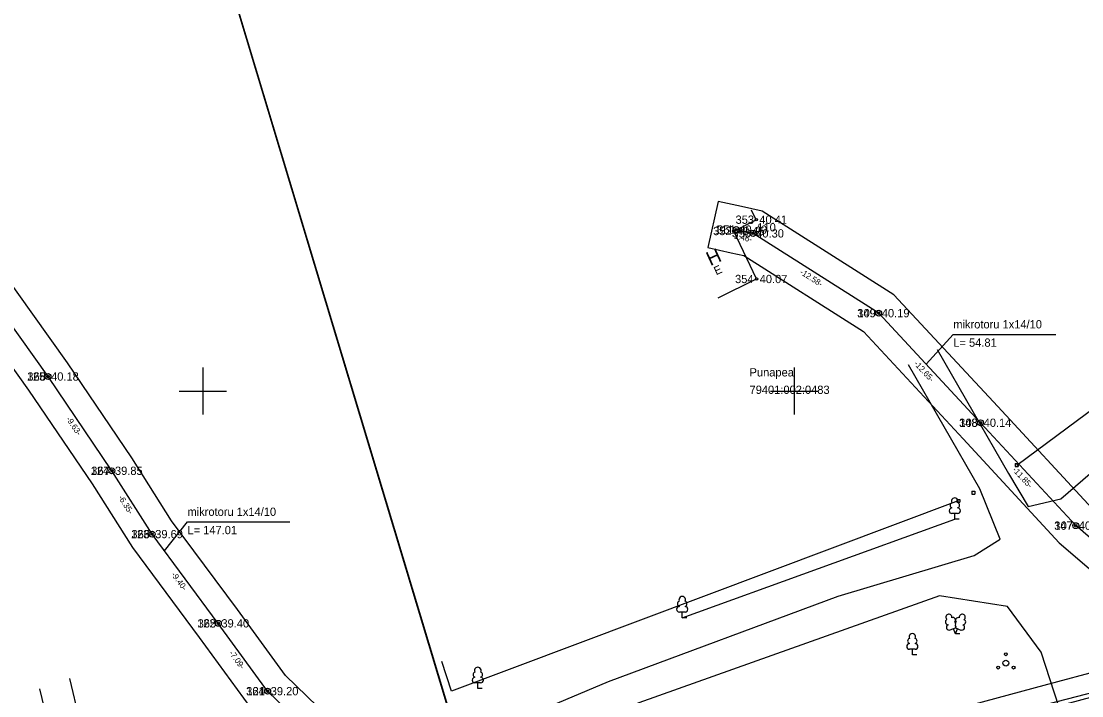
# Model space of a CAD drawing. Extents: x 647603 to 650850, y 6482647 to 6486043.
# Drawn here: x 649634.7 to 649724.3, y 6483424.2 to 6483481.3 of the extents above; entities that cross this region are included whole.
import ezdxf

# ---------------------------------------------------------------- set-up
doc = ezdxf.new("R2010")
doc.units = 0
for name, color, linetype in [('AED', 7, 'Continuous'), ('HOONE', 7, 'Continuous'), ('JOONSIDE', 7, 'Continuous'), ('KOORDPUNKT', 7, 'Continuous'), ('MOOTKORG_EH2000', 7, 'Continuous'), ('MOOTMPUNKT', 7, 'Continuous'), ('MOOTNR', 7, 'Continuous'), ('MOOTPIIR', 7, 'Continuous'), ('PIIR', 7, 'Continuous'), ('PUU', 7, 'Continuous'), ('SITRASS', 7, 'Continuous'), ('TEE', 7, 'Continuous'), ('VORK', 7, 'Continuous')]:
    doc.layers.add(name, color=color, linetype=linetype)

msp = doc.modelspace()

# ---------------------------------------------------------------- linework, layer by layer
at = {"layer": 'AED'}
for p, q in [((649718.695, 6483443.865), (649718.695, 6483443.615)), ((649718.695, 6483443.865), (649718.945, 6483443.865)), ((649718.945, 6483443.865), (649718.945, 6483443.615)), ((649718.695, 6483443.615), (649718.945, 6483443.615)), ((649715.022, 6483441.539), (649715.022, 6483441.289)), ((649715.022, 6483441.539), (649715.272, 6483441.539)), ((649715.022, 6483441.289), (649715.272, 6483441.289)), ((649715.272, 6483441.539), (649715.272, 6483441.289)), ((649713.742, 6483440.836), (649713.742, 6483440.586)), ((649713.742, 6483440.836), (649713.992, 6483440.836)), ((649713.742, 6483440.586), (649713.992, 6483440.586)), ((649713.992, 6483440.836), (649713.992, 6483440.586))]:
    msp.add_line(p, q, dxfattribs=at)
for points in [[(649718.82, 6483443.74), (649751.01, 6483467.597), (649760.617, 6483474.791), (649758.89, 6483478.978)], [(649713.867, 6483440.711), (649671.035, 6483424.624), (649670.215, 6483427.134)]]:
    msp.add_lwpolyline(points, dxfattribs=at)
at = {"layer": 'HOONE'}
msp.add_lwpolyline([(649693.583, 6483457.892), (649696.825, 6483459.474), (649694.898, 6483463.532), (649696.795, 6483464.49), (649696.39, 6483465.292)], dxfattribs=at)
at = {"layer": 'KOORDPUNKT'}
for centre, radius in [((649695.103, 6483463.649), 0.25), ((649695.103, 6483463.649), 0.025), ((649695.103, 6483463.649), 0.0221), ((649695.103, 6483463.649), 0.0191), ((649695.103, 6483463.649), 0.0161), ((649695.103, 6483463.649), 0.0132), ((649695.103, 6483463.649), 0.0102), ((649695.103, 6483463.649), 0.00726), ((649695.103, 6483463.649), 0.0043), ((649696.532, 6483463.331), 0.25), ((649696.532, 6483463.331), 0.025), ((649696.532, 6483463.331), 0.0221), ((649696.532, 6483463.331), 0.0191), ((649696.532, 6483463.331), 0.0161), ((649696.532, 6483463.331), 0.0132), ((649696.532, 6483463.331), 0.0102), ((649696.532, 6483463.331), 0.00726), ((649696.532, 6483463.331), 0.0043), ((649707.147, 6483456.584), 0.25), ((649707.147, 6483456.584), 0.025), ((649707.147, 6483456.584), 0.0221), ((649707.147, 6483456.584), 0.0191), ((649707.147, 6483456.584), 0.0161), ((649707.147, 6483456.584), 0.0132), ((649707.147, 6483456.584), 0.0102), ((649707.147, 6483456.584), 0.00726), ((649707.147, 6483456.584), 0.0043), ((649636.927, 6483451.227), 0.25), ((649636.927, 6483451.227), 0.025), ((649636.927, 6483451.227), 0.0221), ((649636.927, 6483451.227), 0.0191), ((649636.927, 6483451.227), 0.0161), ((649636.927, 6483451.227), 0.0132), ((649636.927, 6483451.227), 0.0102), ((649636.927, 6483451.227), 0.00726), ((649636.927, 6483451.227), 0.0043), ((649715.76, 6483447.316), 0.25), ((649715.76, 6483447.316), 0.025), ((649715.76, 6483447.316), 0.0221), ((649715.76, 6483447.316), 0.0191), ((649715.76, 6483447.316), 0.0161), ((649715.76, 6483447.316), 0.0132), ((649715.76, 6483447.316), 0.0102), ((649715.76, 6483447.316), 0.00726), ((649715.76, 6483447.316), 0.0043), ((649642.325, 6483443.255), 0.25), ((649642.325, 6483443.255), 0.025), ((649642.325, 6483443.255), 0.0221), ((649642.325, 6483443.255), 0.0191), ((649642.325, 6483443.255), 0.0161), ((649642.325, 6483443.255), 0.0132), ((649642.325, 6483443.255), 0.0102), ((649642.325, 6483443.255), 0.00726), ((649642.325, 6483443.255), 0.0043), ((649723.802, 6483438.615), 0.25), ((649723.802, 6483438.615), 0.025), ((649723.802, 6483438.615), 0.0221), ((649723.802, 6483438.615), 0.0191), ((649723.802, 6483438.615), 0.0161), ((649723.802, 6483438.615), 0.0132), ((649723.802, 6483438.615), 0.0102), ((649723.802, 6483438.615), 0.00726), ((649723.802, 6483438.615), 0.0043), ((649645.726, 6483437.897), 0.25), ((649645.726, 6483437.897), 0.025), ((649645.726, 6483437.897), 0.0221), ((649645.726, 6483437.897), 0.0191), ((649645.726, 6483437.897), 0.0161), ((649645.726, 6483437.897), 0.0132), ((649645.726, 6483437.897), 0.0102), ((649645.726, 6483437.897), 0.00726), ((649645.726, 6483437.897), 0.0043), ((649651.323, 6483430.35), 0.25), ((649651.323, 6483430.35), 0.025), ((649651.323, 6483430.35), 0.0221), ((649651.323, 6483430.35), 0.0191), ((649651.323, 6483430.35), 0.0161), ((649651.323, 6483430.35), 0.0132), ((649651.323, 6483430.35), 0.0102), ((649651.323, 6483430.35), 0.00726), ((649651.323, 6483430.35), 0.0043), ((649655.492, 6483424.616), 0.25), ((649655.492, 6483424.616), 0.025), ((649655.492, 6483424.616), 0.0221), ((649655.492, 6483424.616), 0.0191), ((649655.492, 6483424.616), 0.0161), ((649655.492, 6483424.616), 0.0132), ((649655.492, 6483424.616), 0.0102), ((649655.492, 6483424.616), 0.00726), ((649655.492, 6483424.616), 0.0043)]:
    msp.add_circle(centre, radius, dxfattribs=at)
at = {"layer": 'MOOTMPUNKT'}
for centre in [(649696.795, 6483464.49), (649694.898, 6483463.532), (649695.103, 6483463.649), (649696.532, 6483463.331), (649696.825, 6483459.474), (649707.147, 6483456.584), (649636.927, 6483451.227), (649715.76, 6483447.316), (649642.325, 6483443.255), (649723.802, 6483438.615), (649645.726, 6483437.897), (649651.323, 6483430.35), (649655.492, 6483424.616)]:
    msp.add_circle(centre, 0.1, dxfattribs=at)
at = {"layer": 'MOOTPIIR'}
for points in [[(649725.194, 6483440.056), (649717.227, 6483448.676), (649708.437, 6483458.134), (649697.309, 6483465.207), (649695.537, 6483465.601), (649693.585, 6483466.036), (649692.716, 6483462.131), (649694.669, 6483461.697), (649695.755, 6483461.455), (649705.857, 6483455.034), (649714.293, 6483445.956), (649722.41, 6483437.174), (649726.526, 6483433.625)], [(649726.161, 6483426.454), (649721.096, 6483425.084), (649708.176, 6483421.606), (649693.536, 6483418.286), (649681.621, 6483414.655), (649674.754, 6483412.855), (649673.322, 6483412.894), (649669.441, 6483415.151), (649664.244, 6483418.934), (649657.007, 6483425.933), (649652.935, 6483431.534), (649647.376, 6483439.03), (649643.998, 6483444.352), (649638.569, 6483452.369), (649632.825, 6483460.409)], [(649629.429, 6483458.281), (649635.285, 6483450.085), (649640.652, 6483442.158), (649644.076, 6483436.764), (649649.711, 6483429.166), (649653.977, 6483423.299), (649661.664, 6483415.864), (649667.253, 6483411.797), (649672.192, 6483408.924), (649675.216, 6483408.841), (649682.711, 6483410.805), (649694.562, 6483414.418), (649709.138, 6483417.722), (649722.138, 6483421.222), (649727.243, 6483422.602)]]:
    msp.add_lwpolyline(points, dxfattribs=at)
at = {"layer": 'PIIR'}
for points in [[(649555.68, 6484205.57), (649592.79, 6484245.12), (649625.46, 6484279.92), (649629.4, 6484292.97), (649632.43, 6484320.1), (649657.16, 6484379.41), (649661.4, 6484377.94), (649708.01, 6484334), (649864.9, 6483827.35), (649822.44, 6483806.14), (649807.71, 6483798.78), (649655.55, 6483736.87), (649775.96, 6483437.51), (649674.29, 6483411.42), (649621.28, 6483587.54), (649484.25, 6484068.8), (649478.43, 6484073.6), (649531.53, 6484132.58), (649535.88, 6484137.42), (649543.06, 6484151.82), (649547.18, 6484170.41), (649549, 6484192.59)], [(649543.68, 6483570.66), (649621.28, 6483587.54), (649674.29, 6483411.42), (649590.63, 6483383.15), (649564.39, 6483483.63)]]:
    msp.add_lwpolyline(points, close=True, dxfattribs=at)
at = {"layer": 'PUU'}
for p, q in [((649713.819, 6483439.639), (649713.339, 6483439.639)), ((649713.579, 6483439.164), (649713.579, 6483439.639)), ((649690.538, 6483430.83), (649713.579, 6483439.164)), ((649713.959, 6483439.164), (649713.579, 6483439.164)), ((649690.778, 6483431.305), (649690.298, 6483431.305)), ((649690.538, 6483430.83), (649690.538, 6483431.305)), ((649690.918, 6483430.83), (649690.538, 6483430.83)), ((649713.193, 6483429.793), (649713.638, 6483429.968)), ((649713.633, 6483429.458), (649713.458, 6483429.898)), ((649713.633, 6483429.458), (649713.813, 6483429.898)), ((649714.013, 6483429.458), (649713.633, 6483429.458)), ((649713.638, 6483429.968), (649714.078, 6483429.788)), ((649710.23, 6483428.16), (649709.75, 6483428.16)), ((649709.99, 6483427.685), (649709.99, 6483428.16)), ((649710.37, 6483427.685), (649709.99, 6483427.685)), ((649673.497, 6483425.317), (649673.017, 6483425.317)), ((649673.257, 6483424.842), (649673.257, 6483425.317)), ((649673.637, 6483424.842), (649673.257, 6483424.842))]:
    msp.add_line(p, q, dxfattribs=at)
msp.add_lwpolyline([(649713.638, 6483430.463), (649713.618, 6483430.388), (649713.618, 6483430.368), (649713.628, 6483430.338), (649713.648, 6483430.303), (649713.653, 6483430.283), (649713.638, 6483430.248), (649713.613, 6483430.198), (649713.608, 6483430.173), (649713.613, 6483430.158), (649713.623, 6483430.128), (649713.658, 6483430.068), (649713.663, 6483430.048), (649713.658, 6483430.028), (649713.643, 6483429.993), (649713.638, 6483429.968)], dxfattribs=at)
for centre, radius in [((649717.895, 6483427.736), 0.125), ((649717.245, 6483426.611), 0.125), ((649717.895, 6483426.986), 0.25), ((649718.545, 6483426.611), 0.125)]:
    msp.add_circle(centre, radius, dxfattribs=at)
for centre, radius, start, end in [((649713.342, 6483439.876), 0.238, 90.0016, 269.3953), ((649713.409, 6483440.337), 0.233, 109.02174, 253.14154), ((649713.579, 6483440.684), 0.277, 332.5799, 207.4201), ((649713.749, 6483440.337), 0.233, 286.85082, 70.98591), ((649713.816, 6483439.876), 0.238, 270.6047, 89.9984), ((649690.368, 6483432.003), 0.233, 109.02174, 253.14154), ((649690.538, 6483432.35), 0.277, 332.5799, 207.4201), ((649690.708, 6483432.003), 0.233, 286.85082, 70.98591), ((649690.301, 6483431.542), 0.238, 90.0016, 269.3953), ((649690.775, 6483431.542), 0.238, 270.6047, 89.9984), ((649713.002, 6483430.461), 0.224, 111.43041, 274.49868), ((649713.076, 6483430.872), 0.256, 111.50269, 232.51731), ((649713.076, 6483430.872), 0.256, 350.48556, 111.50017), ((649713.411, 6483430.622), 0.224, 308.50412, 111.57247), ((649713.637, 6483430.225), 0.237, 66.76552, 111.50149), ((649713.874, 6483430.617), 0.225, 67.7016, 230.51262), ((649714.212, 6483430.863), 0.256, 67.6168, 188.63142), ((649714.279, 6483430.451), 0.224, 264.6183, 67.68657), ((649714.212, 6483430.863), 0.256, 306.59966, 67.61428), ((649709.99, 6483429.205), 0.277, 332.5799, 207.4201), ((649713.107, 6483430.016), 0.237, 111.50143, 291.50036), ((649714.168, 6483430.008), 0.237, 247.61661, 67.61554), ((649709.753, 6483428.397), 0.238, 90.0016, 269.3953), ((649709.82, 6483428.858), 0.233, 109.02174, 253.14154), ((649710.16, 6483428.858), 0.233, 286.85082, 70.98591), ((649710.227, 6483428.397), 0.238, 270.6047, 89.9984), ((649673.02, 6483425.554), 0.238, 90.0016, 269.3953), ((649673.087, 6483426.015), 0.233, 109.02174, 253.14154), ((649673.257, 6483426.362), 0.277, 332.5799, 207.4201), ((649673.427, 6483426.015), 0.233, 286.85082, 70.98591), ((649673.494, 6483425.554), 0.238, 270.6047, 89.9984)]:
    msp.add_arc(centre, radius, start, end, dxfattribs=at)
at = {"layer": 'SITRASS'}
for points in [[(649735.128, 6483426.986), (649726.702, 6483424.528), (649721.617, 6483423.153), (649708.657, 6483419.664), (649694.049, 6483416.352), (649682.166, 6483412.73), (649674.985, 6483410.848), (649672.757, 6483410.909), (649668.347, 6483413.474), (649662.954, 6483417.399), (649655.492, 6483424.616), (649651.323, 6483430.35), (649645.726, 6483437.897), (649642.325, 6483443.255), (649636.927, 6483451.227), (649631.127, 6483459.345), (649625.17, 6483470.271), (649621.477, 6483474.29)], [(649735.128, 6483426.986), (649732.209, 6483430.46), (649727.915, 6483435.068), (649723.802, 6483438.615), (649715.76, 6483447.316), (649707.147, 6483456.584), (649696.532, 6483463.331), (649695.103, 6483463.649)], [(649711.149, 6483452.278), (649713.454, 6483454.793), (649722.11, 6483454.793)], [(649646.776, 6483436.481), (649648.715, 6483438.94), (649657.371, 6483438.94)]]:
    msp.add_lwpolyline(points, dxfattribs=at)
at = {"layer": 'TEE'}
for points in [[(649712.085, 6483453.506), (649718.131, 6483443.026), (649719.784, 6483440.239), (649722.53, 6483440.886), (649731.006, 6483448.188), (649744.399, 6483457.342), (649757.205, 6483466.863), (649761.923, 6483472.97), (649764.505, 6483478.39)], [(649638.754, 6483425.678), (649640.383, 6483418.808), (649642.158, 6483414.588), (649646.045, 6483411.293), (649649.905, 6483410.637), (649655.18, 6483412.057), (649671.137, 6483419.875), (649684.315, 6483425.443), (649703.729, 6483432.659), (649715.213, 6483436.099), (649717.421, 6483437.472), (649715.699, 6483441.724), (649709.662, 6483452.21)], [(649720.018, 6483411.365), (649723.163, 6483414.924), (649723.886, 6483418.626), (649720.88, 6483427.901), (649718.022, 6483431.776), (649712.288, 6483432.684), (649686.874, 6483423.641), (649662.954, 6483413.274), (649652.13, 6483407.652), (649646.06, 6483407.805), (649641.053, 6483411.438), (649637.885, 6483417.931), (649636.237, 6483424.815)]]:
    msp.add_lwpolyline(points, dxfattribs=at)
at = {"layer": 'VORK'}
for p, q in [((649650, 6483452), (649650, 6483448)), ((649700, 6483452), (649700, 6483448)), ((649648, 6483450), (649652, 6483450)), ((649698, 6483450), (649702, 6483450))]:
    msp.add_line(p, q, dxfattribs=at)

# ---------------------------------------------------------------- texts
at = {"layer": 'HOONE'}
for s, height, p in [('H', 1.2, (649692.915, 6483460.552)), ('E', 0.7, (649693.409, 6483459.787))]:
    msp.add_text(s, height=height, rotation=24.67899, dxfattribs=at).set_placement(p)
at = {"layer": 'JOONSIDE'}
for s, rotation, p in [('-1.46-', 347.45421, (649694.673, 6483462.951)), ('-12.58-', 327.55955, (649700.432, 6483459.934)), ('-12.65-', 312.90213, (649710.086, 6483452.283)), ('-9.63-', 304.10271, (649638.424, 6483447.634)), ('-11.85-', 312.74602, (649718.414, 6483443.302)), ('-6.35-', 302.40541, (649642.835, 6483441.005)), ('-9.40-', 306.56134, (649647.306, 6483434.465)), ('-7.09-', 306.01965, (649652.193, 6483427.836))]:
    msp.add_text(s, height=0.5, rotation=rotation, dxfattribs=at).set_placement(p)
at = {"layer": 'KOORDPUNKT'}
for s, p in [('111 ', (649693.306, 6483463.299)), ('110 ', (649696.889, 6483463.496)), ('109 ', (649705.35, 6483456.234)), ('125 ', (649635.13, 6483450.877)), ('108 ', (649713.963, 6483446.966)), ('124 ', (649640.528, 6483442.905)), ('107 ', (649722.005, 6483438.265)), ('123 ', (649643.929, 6483437.547)), ('122 ', (649649.526, 6483430)), ('121 ', (649653.695, 6483424.266))]:
    msp.add_text(s, height=0.7, dxfattribs=at).set_placement(p)
at = {"layer": 'MOOTKORG_EH2000'}
for s, p in [(' 40.41', (649696.795, 6483464.14)), (' 40.45', (649694.898, 6483463.182)), (' 40.40', (649695.103, 6483463.299)), (' 40.30', (649696.532, 6483462.981)), (' 40.07', (649696.825, 6483459.124)), (' 40.19', (649707.147, 6483456.234)), (' 40.18', (649636.927, 6483450.877)), (' 40.14', (649715.76, 6483446.966)), (' 39.85', (649642.325, 6483442.905)), (' 40.26', (649723.802, 6483438.265)), (' 39.69', (649645.726, 6483437.547)), (' 39.40', (649651.323, 6483430)), (' 39.20', (649655.492, 6483424.266))]:
    msp.add_text(s, height=0.7, dxfattribs=at).set_placement(p)
at = {"layer": 'MOOTNR'}
for s, p in [('353 ', (649695.045, 6483464.14)), ('352 ', (649693.148, 6483463.182)), ('351 ', (649693.493, 6483463.299)), ('350 ', (649694.782, 6483462.981)), ('354 ', (649695.005, 6483459.124)), ('349 ', (649705.327, 6483456.234)), ('368 ', (649635.177, 6483450.877)), ('348 ', (649713.94, 6483446.966)), ('367 ', (649640.575, 6483442.905)), ('347 ', (649721.982, 6483438.265)), ('366 ', (649643.976, 6483437.547)), ('365 ', (649649.573, 6483430)), ('364 ', (649653.672, 6483424.266))]:
    msp.add_text(s, height=0.7, dxfattribs=at).set_placement(p)
at = {"layer": 'PIIR'}
for s, p in [('Punapea', (649696.229, 6483451.231)), ('79401:002:0483', (649696.229, 6483449.755))]:
    msp.add_text(s, height=0.7, dxfattribs=at).set_placement(p)
at = {"layer": 'SITRASS'}
for s, p in [('mikrotoru 1x14/10 ', (649713.454, 6483455.293)), ('L= 54.81', (649713.454, 6483453.743)), ('mikrotoru 1x14/10 ', (649648.715, 6483439.44)), ('L= 147.01', (649648.715, 6483437.89))]:
    msp.add_text(s, height=0.7, dxfattribs=at).set_placement(p)

doc.saveas('drawing.dxf')
